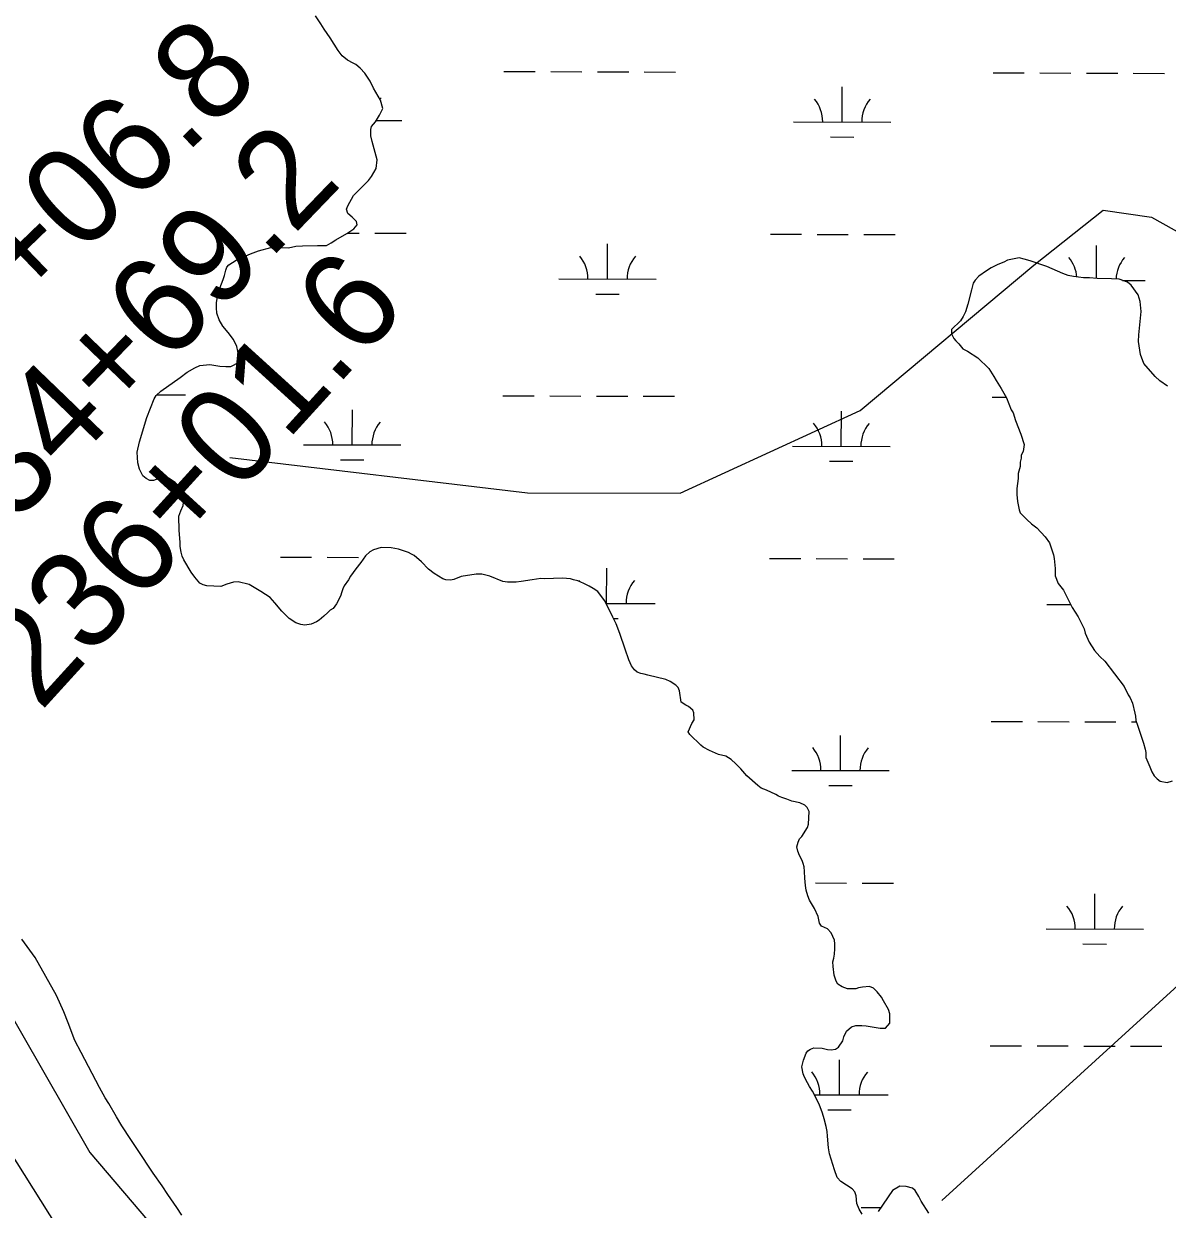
# Model space of a CAD drawing. Extents: x 3161665 to 3199565, y 885729 to 911164.
# Drawn here: x 3173239 to 3174412, y 904720 to 905936 of the extents above; entities that cross this region are included whole.
import ezdxf

# ---------------------------------------------------------------- set-up
doc = ezdxf.new("R2010")
doc.units = 0
for name, color, linetype in [('V-LEVE-TOET', 7, 'Continuous'), ('V-SITE-VEGE', 7, 'Continuous'), ('V-SURV-IDEN', 7, 'Continuous'), ('V-SURV-LINE', 7, 'Continuous'), ('V-TOPO-SHOR', 7, 'Continuous'), ('V-WETL-SWMP', 7, 'Continuous')]:
    doc.layers.add(name, color=color, linetype=linetype)

msp = doc.modelspace()

# ---------------------------------------------------------------- linework, layer by layer
at = {"layer": 'V-LEVE-TOET'}
msp.add_lwpolyline([(3172529.3, 905786.4), (3172531.3, 905781.5), (3172531.4, 905768.5), (3172528.9, 905753.2), (3172526.2, 905732.1), (3172532.9, 905716.1), (3172545.6, 905698.2), (3172564.6, 905678.8), (3172610, 905628.6), (3172788.2, 905474.5), (3172938.4, 905328), (3173044.4, 905215.5), (3173079.4, 905167.6), (3173157, 905054.6), (3173211.7, 904943.1), (3173306.6, 904778.2), (3173401.4, 904667.1)], dxfattribs=at)
at = {"layer": 'V-SITE-VEGE'}
for p, q in [((3173250.4, 904978.1), (3173236.6, 904997.1)), ((3173272.4, 904939.1), (3173250.4, 904978.1)), ((3173279.7, 904922.4), (3173272.4, 904939.1)), ((3173284.3, 904911.2), (3173279.7, 904922.4)), ((3173291.1, 904893.1), (3173284.3, 904911.2)), ((3173297.5, 904880.6), (3173291.1, 904893.1)), ((3173316.3, 904844.9), (3173297.5, 904880.6)), ((3173322.3, 904834.2), (3173316.3, 904844.9)), ((3173325.9, 904828.6), (3173322.3, 904834.2)), ((3173333.7, 904814.7), (3173325.9, 904828.6)), ((3173339.2, 904805.4), (3173333.7, 904814.7)), ((3173348.4, 904791.4), (3173339.2, 904805.4)), ((3173355.3, 904781.2), (3173348.4, 904791.4)), ((3173371.4, 904757.1), (3173355.3, 904781.2)), ((3173380.6, 904744), (3173371.4, 904757.1)), ((3173386.5, 904735.2), (3173380.6, 904744)), ((3173395.7, 904721.7), (3173386.5, 904735.2)), ((3173400.8, 904713.8), (3173395.7, 904721.7))]:
    msp.add_line(p, q, dxfattribs=at)
at = {"layer": 'V-SURV-LINE'}
msp.add_lwpolyline([(3173037.5, 905075.7), (3173499.7, 904340.9)], dxfattribs=at)
at = {"layer": 'V-TOPO-SHOR'}
for points in [[(3175384.7, 905913.3), (3175299.4, 905899.3), (3174515.5, 905033.7), (3174180.8, 904728.8)], [(3173450.3, 905491), (3173755.8, 905454.8), (3173912.2, 905454.5), (3174097.2, 905539.4), (3174275.3, 905688.3), (3174346.5, 905745), (3174396.2, 905737.7), (3174524, 905666.4), (3174694.2, 905481.2), (3174857.3, 905317.3), (3175041.9, 905174.8), (3175240.4, 904946.9), (3175325.3, 904747.6)]]:
    msp.add_lwpolyline(points, dxfattribs=at)
at = {"layer": 'V-WETL-SWMP'}
for p, q in [((3173731.5, 905887.1), (3173763.5, 905887)), ((3173779.5, 905887), (3173811.5, 905886.9)), ((3173827.5, 905886.8), (3173859.5, 905886.8)), ((3173875.5, 905886.7), (3173907.5, 905886.6)), ((3174233.4, 905885.7), (3174265.4, 905885.6)), ((3174281.4, 905885.6), (3174313.4, 905885.5)), ((3174329.4, 905885.5), (3174361.4, 905885.4)), ((3174377.4, 905885.3), (3174409.4, 905885.2)), ((3174078.6, 905835.4), (3174078.7, 905871.4)), ((3173600.4, 905836.7), (3173626.7, 905836.7)), ((3174028.6, 905835.5), (3174128.6, 905835.3)), ((3174066.6, 905820), (3174090.6, 905819.9)), ((3173570.9, 905721.4), (3173583, 905721.3)), ((3173599, 905721.3), (3173631, 905721.2)), ((3174004.9, 905720.2), (3174036.9, 905720.1)), ((3174052.9, 905720), (3174084.9, 905720)), ((3174100.9, 905719.9), (3174132.9, 905719.8)), ((3173837.7, 905674.2), (3173837.8, 905710.2)), ((3174339.6, 905674.8), (3174339.7, 905708.8)), ((3173787.7, 905674.3), (3173887.7, 905674.1)), ((3174366.4, 905672.7), (3174389.6, 905672.7)), ((3173825.7, 905658.8), (3173849.7, 905658.7)), ((3173375.2, 905555.4), (3173404.6, 905555.3)), ((3173730.5, 905554.4), (3173762.5, 905554.3)), ((3173778.5, 905554.3), (3173810.5, 905554.2)), ((3173826.5, 905554.2), (3173858.5, 905554.1)), ((3173874.5, 905554), (3173906.5, 905553.9)), ((3174232.5, 905553), (3174247, 905553)), ((3173575.8, 905504.1), (3173575.9, 905540.1)), ((3174077.7, 905502.7), (3174077.8, 905538.7)), ((3173525.8, 905504.3), (3173625.8, 905504)), ((3174027.7, 905502.9), (3174127.7, 905502.6)), ((3173563.8, 905488.7), (3173587.8, 905488.7)), ((3174065.7, 905487.3), (3174089.7, 905487.3)), ((3173502.1, 905388.9), (3173534.1, 905388.8)), ((3173550.1, 905388.8), (3173582.1, 905388.7)), ((3174004, 905387.5), (3174036, 905387.4)), ((3173836.8, 905341.5), (3173836.9, 905377.5)), ((3174052, 905387.4), (3174084, 905387.3)), ((3174100, 905387.2), (3174132, 905387.1)), ((3173836.2, 905341.5), (3173886.8, 905341.4)), ((3174288.7, 905340.3), (3174313.2, 905340.2)), ((3173843.9, 905326.1), (3173848.8, 905326.1)), ((3174231.5, 905220.4), (3174263.5, 905220.3)), ((3174279.5, 905220.2), (3174311.5, 905220.1)), ((3174327.5, 905220.1), (3174359.5, 905220)), ((3174375.5, 905220), (3174380.6, 905220)), ((3174076.8, 905170.1), (3174076.9, 905206.1)), ((3174026.8, 905170.2), (3174126.8, 905169.9)), ((3174064.8, 905154.7), (3174088.8, 905154.6)), ((3174051.1, 905054.7), (3174083.1, 905054.6)), ((3174099.1, 905054.6), (3174131.1, 905054.5)), ((3174337.8, 905007.5), (3174337.9, 905043.5)), ((3174287.8, 905007.6), (3174387.8, 905007.3)), ((3174325.7, 904992.1), (3174349.7, 904992)), ((3174230.6, 904887.7), (3174262.6, 904887.6)), ((3174278.6, 904887.6), (3174310.6, 904887.5)), ((3174326.6, 904887.4), (3174358.6, 904887.3)), ((3174374.6, 904887.3), (3174406.6, 904887.2)), ((3174075.9, 904837.4), (3174076, 904873.4)), ((3174050, 904837.5), (3174125.9, 904837.2)), ((3174063.8, 904822), (3174087.8, 904821.9)), ((3174098.2, 904721.9), (3174118.4, 904721.8))]:
    msp.add_line(p, q, dxfattribs=at)
for points in [[(3173357.6, 905507.2), (3173365.1, 905532.2), (3173372.6, 905551.5), (3173374.6, 905554.9), (3173379.4, 905559.2), (3173399.1, 905573.3), (3173406.3, 905578.6), (3173414.3, 905583.2), (3173419.5, 905585.5), (3173429.5, 905586.7), (3173435.7, 905585.4), (3173439.8, 905584.8), (3173446, 905584.4), (3173451.2, 905584.4), (3173459.6, 905589.1), (3173459.1, 905595.9), (3173458.5, 905600.3), (3173457.3, 905605.1), (3173453.8, 905612.3), (3173448.6, 905619.5), (3173442.9, 905625.9), (3173439.3, 905632.5), (3173436.8, 905639.1), (3173436.4, 905644.7), (3173436.4, 905649.9), (3173438.1, 905660.5), (3173443.3, 905673.8), (3173444.8, 905677.8), (3173446.2, 905683.2), (3173447.2, 905686.4), (3173449, 905688.9), (3173456.6, 905693.7), (3173471.2, 905700.2), (3173479.6, 905703.3), (3173492.4, 905706.5), (3173510.2, 905706.4), (3173518, 905707.9), (3173524.8, 905708.3), (3173540.1, 905708.6), (3173546.3, 905708.6), (3173549.5, 905708.7), (3173554.3, 905711.5), (3173558.9, 905714.5), (3173570.3, 905721), (3173577.5, 905725.9), (3173581, 905729.7), (3173580, 905733.1), (3173575.8, 905737.7), (3173571.2, 905741.6), (3173569.9, 905745.9), (3173571.1, 905749.3), (3173577.1, 905759.9), (3173592.4, 905775.2), (3173595.6, 905779.3), (3173600.4, 905787.5), (3173601.3, 905796.5), (3173596.4, 905815.3), (3173595, 905821.2), (3173594.7, 905827.8), (3173595.7, 905830.8), (3173599.7, 905835.6), (3173603.7, 905842.4), (3173607.2, 905849.3), (3173604.8, 905857.7), (3173597.7, 905869.9), (3173594.3, 905877.3), (3173588.6, 905885.3), (3173583.8, 905890.4), (3173579.3, 905894.2), (3173576.7, 905895.8), (3173570.9, 905898.8), (3173565.4, 905903.2), (3173561.2, 905908.6), (3173553.3, 905921.7), (3173547.1, 905930.7), (3173543.4, 905935.9), (3173538, 905944.1)], [(3174412.5, 905564.3), (3174404.6, 905569.8), (3174399.7, 905574.1), (3174388.2, 905587.6), (3174384.6, 905596.8), (3174382.8, 905610.3), (3174382.9, 905617), (3174385.4, 905640.8), (3174384.3, 905651.2), (3174382.5, 905658), (3174375.2, 905667.8), (3174371.5, 905670.9), (3174363, 905674), (3174355.1, 905674.6), (3174340.4, 905674.7), (3174332.4, 905675.4), (3174326.3, 905675.4), (3174315.9, 905676.7), (3174310.4, 905677.9), (3174305, 905679.8), (3174288.5, 905687.2), (3174271.4, 905692.8), (3174265.3, 905694.7), (3174260.4, 905695.9), (3174248.2, 905693.6), (3174244.5, 905691.7), (3174238.4, 905689.3), (3174231.6, 905685.7), (3174226.7, 905682.7), (3174218.7, 905677.2), (3174215, 905673), (3174213.2, 905669.9), (3174211.3, 905663.2), (3174207.6, 905648.5), (3174205.1, 905640.6), (3174202.6, 905635.7), (3174200.1, 905631.5), (3174190.9, 905622.3), (3174190.9, 905618.1), (3174193.3, 905613.2), (3174195.1, 905610.7), (3174198.2, 905607.6), (3174202.4, 905602.7), (3174207.3, 905600.2), (3174217.7, 905593.5), (3174229.2, 905582.4), (3174234.1, 905574.4), (3174236.5, 905570.1), (3174241.9, 905562.1), (3174247.4, 905552.3), (3174252.2, 905540.1), (3174254, 905537)], [(3174254, 905537), (3174256.4, 905529.1), (3174261.8, 905515), (3174265.5, 905504.5), (3174264.2, 905497.2), (3174262.3, 905493.6), (3174262.3, 905490.5), (3174261.1, 905486.2), (3174261.1, 905482), (3174259.2, 905474.6), (3174259.2, 905469.7), (3174257.9, 905459.4), (3174257.8, 905453.2), (3174258.4, 905445.9), (3174260.2, 905437.3), (3174261.4, 905434.3), (3174268.1, 905427.5), (3174273, 905423.2), (3174278.4, 905418.9), (3174286.9, 905409.7), (3174291.2, 905403.5), (3174293, 905398.6), (3174295.4, 905391.3), (3174296, 905387.6), (3174297.2, 905377.2), (3174297.1, 905369.9), (3174300.1, 905361.9), (3174305.6, 905355.2), (3174314.7, 905337.4), (3174320.7, 905327.6), (3174325, 905319.6), (3174326.8, 905315.3), (3174328, 905311), (3174332.2, 905301.8), (3174337.6, 905293.2), (3174343.1, 905287.1), (3174348, 905282.2), (3174368, 905256.4), (3174372.2, 905247.8), (3174374.1, 905244.7), (3174376.5, 905239.2), (3174378.9, 905228.8), (3174379.5, 905225.7), (3174380, 905221.5), (3174381.8, 905216.6)], [(3173859.5, 905283.5), (3173855.9, 905294.7), (3173850.4, 905310.5), (3173846.5, 905320.5), (3173843.3, 905327.3), (3173840.2, 905333.9), (3173834.7, 905344.5), (3173827.9, 905353.8), (3173823.1, 905356.8), (3173819, 905359.2), (3173813.4, 905361.8), (3173807.2, 905364.6), (3173802.8, 905365.7), (3173799.9, 905366.7), (3173791.7, 905367.3), (3173773.1, 905366.6), (3173769.3, 905367.1), (3173760.3, 905365.7), (3173749.3, 905363.8), (3173744, 905363.2), (3173735, 905363.1), (3173730.2, 905364.1), (3173717, 905369.5), (3173708.9, 905371.6), (3173703.1, 905371.6), (3173687.7, 905369.1), (3173680.1, 905366), (3173676.7, 905365.4), (3173671.9, 905365.8), (3173668.7, 905366.6), (3173659.8, 905372.3), (3173654.2, 905376.7), (3173646.9, 905384.1), (3173639.5, 905390.7), (3173636.7, 905392.1), (3173633.4, 905393.8), (3173623.2, 905397), (3173615.8, 905398.6), (3173605.5, 905398.7), (3173597.5, 905396.3), (3173593.9, 905394.4), (3173589.4, 905390.4), (3173584.6, 905383.6), (3173579.4, 905376.9), (3173574, 905369.3), (3173571.9, 905365.8), (3173567.5, 905359.4), (3173566.1, 905356.4), (3173565.1, 905353.4), (3173563.9, 905348.8), (3173559.8, 905341.1), (3173556.2, 905336.3), (3173553.2, 905334.5), (3173550.6, 905332.3), (3173546.8, 905328.4), (3173542, 905324.4), (3173539, 905322.4), (3173533.8, 905320.3), (3173527, 905319.1), (3173523, 905319.7), (3173518, 905321.4), (3173511, 905326), (3173503.5, 905333.6), (3173496.2, 905342), (3173494, 905344.8), (3173491.4, 905347.6), (3173482.1, 905353.7), (3173470.1, 905360.9), (3173458.6, 905363.6), (3173453.8, 905363.4), (3173447.2, 905361.3), (3173440.8, 905358.9), (3173426.6, 905359.6), (3173422.8, 905360.6), (3173419.2, 905362.4), (3173414.1, 905368.4), (3173410.5, 905373.4), (3173403, 905386.3), (3173401.2, 905390.1), (3173400.1, 905394.1), (3173399.1, 905400), (3173399.1, 905404.4), (3173398.2, 905416.4), (3173397.9, 905430.8), (3173399.7, 905436.4), (3173402.3, 905441.9), (3173402.5, 905445.1), (3173400.4, 905455.9), (3173397.3, 905462.3), (3173394.1, 905465.5), (3173387.1, 905469.8), (3173382.1, 905470.6), (3173379.1, 905470.2), (3173371.9, 905467.7), (3173368.1, 905467.5), (3173364.4, 905469.5), (3173360.8, 905472.5), (3173357.6, 905479.1), (3173355.7, 905485.7), (3173354.9, 905496.7), (3173357.6, 905507.2)], [(3174067.2, 904883.6), (3174071.6, 904884.2), (3174074.8, 904886.4), (3174079.2, 904892.9), (3174080.4, 904896.9), (3174083.1, 904902.7), (3174088.1, 904907.1), (3174092.7, 904908.4), (3174098.9, 904908.4), (3174103.2, 904908), (3174117.6, 904905.7), (3174123, 904905.7), (3174127.6, 904910.8), (3174127.5, 904920.4), (3174126.1, 904924.8), (3174121.1, 904933.8), (3174119, 904937.4), (3174114.6, 904943), (3174110.6, 904946.9), (3174106.5, 904948.5), (3174099.5, 904947.9), (3174095.5, 904947.1), (3174092.7, 904946), (3174083.9, 904946.2), (3174078.7, 904948.2), (3174074.3, 904951), (3174072.6, 904953.8), (3174070.4, 904960), (3174069.3, 904969), (3174069.1, 904973.8), (3174069.9, 904977.6), (3174070.7, 904981.8), (3174071.2, 904987), (3174071.2, 904992.2), (3174070.6, 904996), (3174069, 904999.8), (3174067.3, 905003.4), (3174063.5, 905007.8), (3174057.3, 905010.4), (3174055.3, 905013.4), (3174053.8, 905020.4), (3174050.2, 905028.4), (3174045.1, 905037), (3174043.5, 905041.4), (3174041.8, 905047.2), (3174041, 905052), (3174040.2, 905059.6), (3174040.1, 905066.6), (3174039.7, 905071.4), (3174038.7, 905074.6), (3174037.5, 905077.6), (3174034.8, 905082.8), (3174033, 905087.2), (3174032, 905091.6), (3174033.4, 905096.6), (3174034.9, 905100.1), (3174037.3, 905102.3), (3174042.9, 905111.7), (3174044.1, 905115.1), (3174044.8, 905128), (3174042.6, 905132), (3174040.2, 905134.4), (3174035.1, 905136.9), (3174026.9, 905138.5), (3174021.9, 905140.7), (3174016.7, 905142.4), (3174013.4, 905143.8), (3174010.4, 905145.6), (3174000.8, 905150), (3173995.4, 905152.1), (3173992.1, 905154.5), (3173980.9, 905164.5), (3173974.6, 905171.9), (3173969.6, 905176.9), (3173964.5, 905181.4), (3173959.3, 905184.6), (3173951.7, 905186.6), (3173942.4, 905190.7), (3173936, 905193.9), (3173933.6, 905195.9), (3173922.3, 905207.1), (3173920.5, 905209.7), (3173924.4, 905218.3), (3173926.8, 905222.1), (3173926.4, 905229.1), (3173925.2, 905231.9), (3173920.9, 905235.7), (3173918.1, 905237.1), (3173913.5, 905240.1), (3173911.6, 905251.7), (3173910.4, 905255.3), (3173907.8, 905257.7), (3173902.2, 905261.5), (3173897.7, 905263.4), (3173879.1, 905267.9), (3173875.5, 905268.9), (3173871.8, 905269.7), (3173868.2, 905271.1), (3173865.6, 905273.3), (3173862.4, 905277.5), (3173859.5, 905283.5)], [(3174381.8, 905216.6), (3174387.9, 905198.2), (3174389.7, 905192.1), (3174390.3, 905188.4), (3174390.2, 905183.5), (3174394.4, 905173.7), (3174396.3, 905168.8), (3174398.7, 905164.5), (3174401.7, 905161.4), (3174404.8, 905159), (3174412.1, 905157.7), (3174417.6, 905159.5)], [(3174099.2, 904715), (3174096, 904720.2), (3174093.8, 904726), (3174093.1, 904733.6), (3174091.5, 904738), (3174088.9, 904741), (3174077.2, 904748.5), (3174073.6, 904752.7), (3174070.7, 904760.5), (3174065.6, 904776.7), (3174064.6, 904782.9), (3174063.7, 904795), (3174063.1, 904799.8), (3174062.2, 904804.8), (3174060.2, 904812.8), (3174058.4, 904818.6), (3174055.1, 904827.6), (3174048.2, 904841), (3174045.2, 904845.8), (3174043, 904849.8), (3174040.1, 904855.4), (3174038.5, 904858.8), (3174037.3, 904866), (3174038.8, 904873), (3174041.8, 904880), (3174043.4, 904882.6), (3174046.2, 904884.3), (3174049.6, 904885.5), (3174058.2, 904885.3), (3174063.6, 904884), (3174067.2, 904883.6)], [(3174167.4, 904716), (3174159.7, 904728.2), (3174157.3, 904732.9), (3174153.4, 904739.1), (3174150.6, 904741.5), (3174144.2, 904743.3), (3174137.8, 904743.7), (3174130.2, 904739.2), (3174115.6, 904717.7)]]:
    msp.add_lwpolyline(points, dxfattribs=at)
for centre, start, end in [((3173632, 905837.1), 139.0698, 142.0497), ((3174023.4, 905836), 359.0698, 40.6135), ((3174133.9, 905835.7), 139.0698, 180.6135), ((3173782.5, 905674.8), 359.0698, 40.6135), ((3173893, 905674.5), 139.0698, 180.6135), ((3174284.4, 905673.4), 4.529, 40.6135), ((3174394.9, 905673.1), 139.0698, 178.212), ((3173520.6, 905504.7), 359.0698, 40.6135), ((3173631.1, 905504.4), 139.0698, 180.6135), ((3174022.5, 905503.4), 359.0698, 40.6135), ((3174133, 905503.1), 139.0698, 180.6135), ((3173781.6, 905342.2), 37.4195, 40.6135), ((3173892, 905341.9), 139.0698, 180.6135), ((3174021.6, 905170.7), 359.0698, 40.6135), ((3174132, 905170.4), 139.0698, 180.6135), ((3174282.6, 905008.1), 359.0698, 40.6135), ((3174393, 905007.8), 139.0698, 180.6135), ((3174020.6, 904838), 359.0698, 40.6135), ((3174131.1, 904837.7), 139.0698, 180.6135)]:
    msp.add_arc(centre, 35.2, start, end, dxfattribs=at)

# ---------------------------------------------------------------- texts
at = {"layer": 'V-SURV-IDEN'}
for s, rotation, p in [('233+06.8', 44.0089, (3173080.3, 905488.4)), ('234+69.2', 46.0682, (3173177.5, 905368)), ('236+01.6', 47.6962, (3173255.8, 905229.6))]:
    msp.add_text(s, height=100, rotation=rotation, dxfattribs=at).set_placement(p)

doc.saveas('drawing.dxf')
